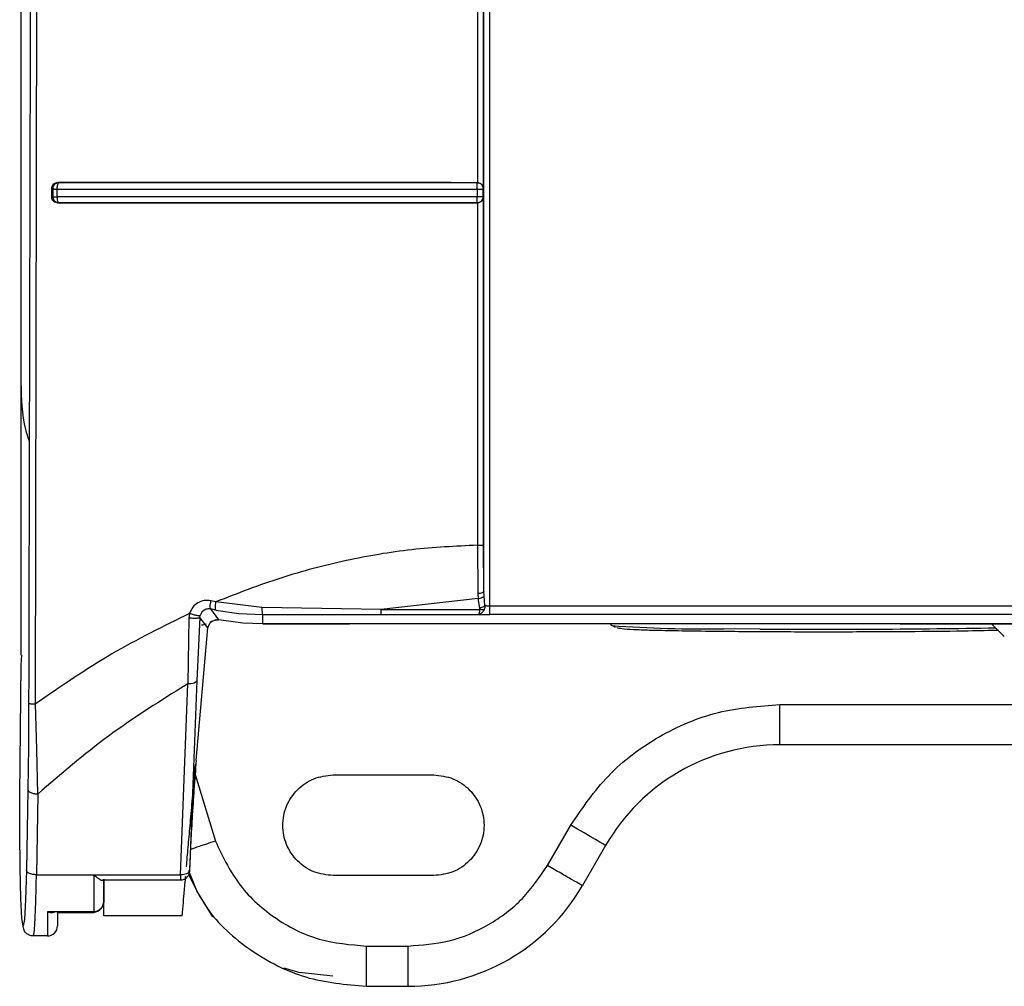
# Model space of a CAD drawing. Header units: inches. Extents: x 170 to 312, y 215 to 248.
# Tile 825 of 987: x 299.6281 to 299.6923, y 222.214 to 222.277. Entities that reach past the tile are written whole.
import ezdxf

# ---------------------------------------------------------------- set-up
doc = ezdxf.new("R2010")
doc.units = ezdxf.units.IN
doc.header["$LTSCALE"] = 0.25
doc.header["$MEASUREMENT"] = 0
doc.layers.add('MOTOR LH', color=7, linetype='Continuous')

msp = doc.modelspace()

# ---------------------------------------------------------------- linework, layer by layer
at = {"layer": 'MOTOR LH'}
for p, q in [((299.6281932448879, 222.2533859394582), (299.6281932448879, 222.6812074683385)), ((299.6281971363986, 222.2356038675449), (299.6281970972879, 222.4723084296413)), ((299.6583499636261, 222.266030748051), (299.6583501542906, 222.3056426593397)), ((299.6291193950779, 222.2324238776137), (299.6292560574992, 222.2943961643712)), ((299.65795296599, 222.2941381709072), (299.6579475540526, 222.266414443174)), ((299.630166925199, 222.2660265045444), (299.6301669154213, 222.2654884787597)), ((299.630166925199, 222.2660265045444), (299.6302550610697, 222.2660088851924)), ((299.6302550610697, 222.2660088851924), (299.6302550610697, 222.265504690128)), ((299.6305224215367, 222.2659909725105), (299.630522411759, 222.2654844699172)), ((299.6305919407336, 222.2663709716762), (299.6305535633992, 222.2662787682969)), ((299.6305883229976, 222.2664169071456), (299.6306389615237, 222.266407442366)), ((299.6306146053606, 222.2663968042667), (299.6305919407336, 222.2663709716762)), ((299.6306389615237, 222.2664074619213), (299.6306146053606, 222.2663968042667)), ((299.6579289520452, 222.2659879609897), (299.6579300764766, 222.2661411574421)), ((299.6579289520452, 222.2659879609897), (299.6579289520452, 222.2654818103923)), ((299.6579300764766, 222.2661411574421), (299.6579308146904, 222.2662737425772)), ((299.6579308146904, 222.2662737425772), (299.6579319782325, 222.2663661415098)), ((299.6579325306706, 222.266405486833), (299.6579475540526, 222.2664145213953)), ((299.6583270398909, 222.2660132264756), (299.6583499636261, 222.266030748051)), ((299.6583270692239, 222.265503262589), (299.6583270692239, 222.2660132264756)), ((299.6301669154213, 222.2654884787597), (299.6302550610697, 222.265504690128)), ((299.6582928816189, 222.265496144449), (299.6582044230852, 222.2654884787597)), ((299.6583270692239, 222.265503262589), (299.6582928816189, 222.265496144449)), ((299.6583499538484, 222.2654863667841), (299.6583270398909, 222.265503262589)), ((299.6583498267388, 222.2428013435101), (299.6583499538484, 222.2654863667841)), ((299.630579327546, 222.265104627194), (299.6306383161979, 222.265115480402)), ((299.6579334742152, 222.2651125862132), (299.657948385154, 222.2651022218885)), ((299.657948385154, 222.2651022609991), (299.6579527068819, 222.2427753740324)), ((299.6579527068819, 222.2427753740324), (299.6579751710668, 222.2396208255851)), ((299.6583690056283, 222.2397813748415), (299.6583498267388, 222.2428013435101)), ((299.6579751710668, 222.2396208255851), (299.6579899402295, 222.2392987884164)), ((299.6583761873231, 222.2394693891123), (299.6583690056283, 222.2397813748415)), ((299.6408938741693, 222.2390860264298), (299.6405673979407, 222.2391546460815)), ((299.6438822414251, 222.2387159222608), (299.6408938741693, 222.2390860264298)), ((299.6579899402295, 222.2392987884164), (299.6516714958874, 222.2385893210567)), ((299.6580965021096, 222.2386738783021), (299.6579899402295, 222.2392987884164)), ((299.6584294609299, 222.2388351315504), (299.6583761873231, 222.2394693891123)), ((299.6391758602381, 222.2383328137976), (299.6391340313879, 222.2380409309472)), ((299.6399722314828, 222.2383995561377), (299.6398720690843, 222.238199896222)), ((299.6401332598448, 222.2385463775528), (299.6399722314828, 222.2383995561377)), ((299.6408898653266, 222.2385482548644), (299.6405522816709, 222.2386197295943)), ((299.6410885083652, 222.2379010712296), (299.6405522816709, 222.2386197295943)), ((299.6408898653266, 222.2385482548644), (299.6423786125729, 222.238325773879)), ((299.6423786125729, 222.238325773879), (299.6439465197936, 222.2382506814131)), ((299.6516714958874, 222.2385893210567), (299.6438822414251, 222.2387159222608)), ((299.6439451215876, 222.2376398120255), (299.6439465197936, 222.2382506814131)), ((299.6439465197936, 222.2382506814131), (299.647801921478, 222.2382605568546)), ((299.647801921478, 222.2382605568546), (299.6516701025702, 222.2382629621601)), ((299.6516701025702, 222.2382629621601), (299.6580130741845, 222.2382629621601)), ((299.6516714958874, 222.2385893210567), (299.6580980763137, 222.238589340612)), ((299.8023590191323, 222.2382509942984), (299.6587623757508, 222.2382509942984)), ((299.8023590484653, 222.2388000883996), (299.6587624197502, 222.2388000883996)), ((299.6391340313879, 222.2380409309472), (299.6390624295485, 222.2337282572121)), ((299.6398432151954, 222.238061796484), (299.6396516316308, 222.2339585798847)), ((299.6403622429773, 222.2373921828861), (299.6398432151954, 222.238061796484)), ((299.6398488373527, 222.2380614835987), (299.6398720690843, 222.238199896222)), ((299.6403570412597, 222.2373924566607), (299.6405019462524, 222.237702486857)), ((299.6409155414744, 222.2379069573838), (299.640498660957, 222.2377551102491)), ((299.6409155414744, 222.2379069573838), (299.6410884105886, 222.2379005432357)), ((299.6426351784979, 222.2376943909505), (299.6410885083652, 222.2379010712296)), ((299.6439451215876, 222.2376398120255), (299.6426351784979, 222.2376943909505)), ((299.6495928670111, 222.2376379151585), (299.6439412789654, 222.2376379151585)), ((299.8171734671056, 222.2376398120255), (299.6439451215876, 222.2376398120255)), ((299.6495928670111, 222.2376398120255), (299.6495928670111, 222.2376379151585)), ((299.6667167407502, 222.2375384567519), (299.6666155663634, 222.2376398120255)), ((299.6855160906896, 222.2376398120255), (299.6855337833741, 222.2376379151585)), ((299.6855337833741, 222.2376379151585), (299.6855337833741, 222.2376398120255)), ((299.7755771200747, 222.2376379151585), (299.6855337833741, 222.2376379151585)), ((299.6923080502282, 222.2368341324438), (299.6915040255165, 222.2376379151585)), ((299.6396068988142, 222.2287476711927), (299.6403622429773, 222.2373921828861)), ((299.6669495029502, 222.2374082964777), (299.6667167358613, 222.2375384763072)), ((299.6281970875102, 222.234989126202), (299.6282226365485, 222.2356027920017)), ((299.628102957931, 222.2264990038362), (299.6281970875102, 222.234989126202)), ((299.6385696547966, 222.2212901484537), (299.6390624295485, 222.2337282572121)), ((299.6390624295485, 222.2337282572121), (299.6385957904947, 222.2334565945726)), ((299.6396516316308, 222.2339585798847), (299.6391588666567, 222.2215203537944)), ((299.6286756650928, 222.2324683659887), (299.6286575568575, 222.2296297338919)), ((299.6292020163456, 222.2294511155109), (299.6291194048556, 222.2324238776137)), ((299.6776705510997, 222.2323885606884), (299.783440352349, 222.2323885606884)), ((299.6286575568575, 222.2296297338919), (299.6286193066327, 222.226846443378)), ((299.6292751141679, 222.2265533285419), (299.6292020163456, 222.2294511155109)), ((299.783440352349, 222.2297639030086), (299.6776705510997, 222.2297639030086)), ((299.6395344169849, 222.2278198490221), (299.6408581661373, 222.2234871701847)), ((299.648534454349, 222.2277953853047), (299.6550961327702, 222.2277953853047)), ((299.6286193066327, 222.226846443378), (299.6285274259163, 222.2215832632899)), ((299.6280927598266, 222.2240813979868), (299.628102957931, 222.2264990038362)), ((299.6292751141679, 222.2265533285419), (299.6291832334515, 222.2212901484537)), ((299.6281141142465, 222.2217234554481), (299.6280927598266, 222.2240813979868)), ((299.6625169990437, 222.2218898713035), (299.6640323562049, 222.2245145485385)), ((299.6663053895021, 222.223202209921), (299.664790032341, 222.2205775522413)), ((299.6281640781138, 222.2197501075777), (299.6281141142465, 222.2217234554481)), ((299.6285274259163, 222.2215832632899), (299.6284758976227, 222.2196446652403)), ((299.6291832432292, 222.2212901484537), (299.6385696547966, 222.2212901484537)), ((299.6385813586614, 222.2209270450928), (299.633496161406, 222.2209270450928)), ((299.6335783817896, 222.2210115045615), (299.6335782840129, 222.2195756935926)), ((299.6550961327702, 222.2212337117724), (299.648534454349, 222.2212337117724)), ((299.6335782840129, 222.2195756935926), (299.6335782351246, 222.2202376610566)), ((299.6282357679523, 222.2184331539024), (299.6281640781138, 222.2197501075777)), ((299.6284758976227, 222.2196446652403), (299.6284031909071, 222.218376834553)), ((299.6335656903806, 222.2194409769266), (299.6335211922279, 222.219295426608)), ((299.6283192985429, 222.2179533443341), (299.6282357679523, 222.2184331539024)), ((299.6284031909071, 222.218376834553), (299.6283192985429, 222.2179533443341)), ((299.6329221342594, 222.218869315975), (299.6299037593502, 222.218869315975)), ((299.6299037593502, 222.218869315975), (299.6301679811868, 222.218812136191)), ((299.6329258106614, 222.218812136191), (299.6305443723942, 222.218812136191)), ((299.630559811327, 222.218812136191), (299.6305597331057, 222.2182948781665)), ((299.6386919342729, 222.2186090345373), (299.63357218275, 222.2186090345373)), ((299.6305595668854, 222.2180089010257), (299.6305595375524, 222.2179651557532)), ((299.6299033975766, 222.2172966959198), (299.6289777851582, 222.2172966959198)), ((299.6507011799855, 222.2166405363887), (299.6534248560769, 222.2166405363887)), ((299.6507011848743, 222.2140158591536), (299.6507011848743, 222.2166405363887)), ((299.6507011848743, 222.2140158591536), (299.6534248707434, 222.2140158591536))]:
    msp.add_line(p, q, dxfattribs=at)
at = {"layer": 'MOTOR LH', "flags": 128}
for points in [[(299.6763808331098, 222.2373107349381), (299.6763552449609, 222.2373108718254), (299.673988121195, 222.2373287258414)], [(299.6663053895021, 222.223202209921), (299.6662617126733, 222.2232274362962), (299.6661323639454, 222.2233021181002), (299.6659223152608, 222.2234233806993), (299.665639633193, 222.2235865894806), (299.6652951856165, 222.2237854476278), (299.6649022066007, 222.2240123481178), (299.6644758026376, 222.2242585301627), (299.6640323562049, 222.2245145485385)], [(299.6406903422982, 222.2185454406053), (299.6396484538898, 222.2202440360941), (299.6391301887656, 222.2215519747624)], [(299.6299037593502, 222.218869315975), (299.6299037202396, 222.2185112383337), (299.6299036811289, 222.2181956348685), (299.6299036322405, 222.2179247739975), (299.6299035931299, 222.2177005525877), (299.6299035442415, 222.2175245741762), (299.6299034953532, 222.2173980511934), (299.6299034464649, 222.217321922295), (299.6299033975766, 222.2172966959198)], [(299.6485162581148, 222.21467203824), (299.6463260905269, 222.2149188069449), (299.6453262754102, 222.215203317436)]]:
    msp.add_lwpolyline(points, dxfattribs=at)
at = {"layer": 'MOTOR LH'}
for centre, radius, start, end in [((299.6727335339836, 222.3199865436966), 0.08266733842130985, 265.8261393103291, 270.8695733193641), ((299.6806833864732, 222.8632809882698), 0.6259850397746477, 269.6061885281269, 271.0128102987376), ((299.677670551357, 222.2166405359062), 0.01312335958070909, 90, 149.9999999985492), ((299.6534248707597, 222.2271392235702), 0.01312335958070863, 270.0000000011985, 330.0000000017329), ((299.629903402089, 222.217952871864), 0.0006561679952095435, 269.9821670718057, 0.01358416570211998)]:
    msp.add_arc(centre, radius, start, end, dxfattribs=at)
for points, knots in [([(299.6289715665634, 222.4726828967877), (299.6289690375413, 222.4526430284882), (299.6289639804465, 222.41257081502), (299.6289066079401, 222.3524872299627), (299.6288160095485, 222.2924397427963), (299.6287224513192, 222.2524608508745), (299.6286756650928, 222.2324683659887)], [0, 0, 0, 0, 0.2500558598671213, 0.5000178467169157, 0.7499709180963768, 1, 1, 1, 1]), ([(299.6583690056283, 222.2397813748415), (299.6583691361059, 222.2656684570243), (299.6583693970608, 222.3174426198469), (299.6583696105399, 222.3952217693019), (299.658369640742, 222.4470957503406), (299.658369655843, 222.4730327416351)], [0, 0, 0, 0, 0.3333333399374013, 0.6666666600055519, 1, 1, 1, 1]), ([(299.6587624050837, 222.2388000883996), (299.6587625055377, 222.2583036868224), (299.6587627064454, 222.2973108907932), (299.658762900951, 222.3558950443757), (299.6587630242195, 222.4145096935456), (299.6587630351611, 222.4535981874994), (299.658763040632, 222.4731424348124)], [0, 0, 0, 0, 0.2499999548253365, 0.5000000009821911, 0.7499999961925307, 1, 1, 1, 1]), ([(299.6305883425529, 222.2664169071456), (299.6305318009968, 222.2664114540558), (299.6304197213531, 222.2664006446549), (299.6302824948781, 222.2663052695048), (299.6302034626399, 222.2661981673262), (299.6301717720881, 222.2661015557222), (299.6301685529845, 222.2660517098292), (299.630166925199, 222.2660265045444)], [0, 0, 0, 0, 0.2697468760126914, 0.5347064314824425, 0.7716357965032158, 0.8845243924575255, 1, 1, 1, 1]), ([(299.6306389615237, 222.2664074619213), (299.6306073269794, 222.2664046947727), (299.630548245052, 222.2663995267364), (299.6304530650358, 222.2663613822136), (299.6303738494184, 222.2663026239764), (299.6303149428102, 222.2662267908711), (299.6302673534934, 222.2661346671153), (299.6302599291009, 222.266058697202), (299.6302550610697, 222.2660088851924)], [0, 0, 0, 0, 0.1561761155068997, 0.2916806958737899, 0.4999550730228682, 0.6324998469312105, 0.7590372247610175, 1, 1, 1, 1]), ([(299.6302550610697, 222.2660088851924), (299.6302630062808, 222.2660077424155), (299.6302803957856, 222.2660052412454), (299.6303406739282, 222.2659983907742), (299.6304234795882, 222.2659944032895), (299.6304898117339, 222.2659921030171), (299.630522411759, 222.2659909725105)], [0, 0, 0, 0, 0.2278108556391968, 0.4986045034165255, 0.7535809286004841, 1, 1, 1, 1]), ([(299.6305535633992, 222.2662787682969), (299.6305439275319, 222.2662359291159), (299.6305246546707, 222.2661502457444), (299.6305231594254, 222.2660440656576), (299.630522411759, 222.2659909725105)], [0, 0, 0, 0, 0.4999707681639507, 1, 1, 1, 1]), ([(299.6305224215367, 222.2659909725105), (299.6335140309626, 222.2659903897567), (299.6394811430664, 222.2659892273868), (299.6486791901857, 222.2659882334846), (299.6548512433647, 222.265988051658), (299.6579289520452, 222.2659879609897)], [0, 0, 0, 0, 0.3351335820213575, 0.6684628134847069, 1, 1, 1, 1]), ([(299.6579475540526, 222.2664145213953), (299.6548580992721, 222.2664147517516), (299.6486773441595, 222.2664152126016), (299.6394953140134, 222.2664149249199), (299.6335562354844, 222.266416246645), (299.6305883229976, 222.2664169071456)], [0, 0, 0, 0, 0.3333223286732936, 0.6668437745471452, 0.9999999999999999, 0.9999999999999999, 0.9999999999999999, 0.9999999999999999]), ([(299.6579325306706, 222.266405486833), (299.654853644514, 222.2664057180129), (299.6486879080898, 222.2664061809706), (299.639528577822, 222.2664057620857), (299.6335997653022, 222.2664068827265), (299.6306389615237, 222.266407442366)], [0, 0, 0, 0, 0.3330292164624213, 0.6669198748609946, 0.9999999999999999, 0.9999999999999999, 0.9999999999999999, 0.9999999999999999]), ([(299.6579289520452, 222.2659879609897), (299.6579601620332, 222.2659879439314), (299.6580154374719, 222.2659879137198), (299.658112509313, 222.2659901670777), (299.6581680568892, 222.2659928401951), (299.6582044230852, 222.2659945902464)], [0, 0, 0, 0, 0.3093117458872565, 0.5478163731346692, 1, 1, 1, 1]), ([(299.6579319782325, 222.2663661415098), (299.657932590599, 222.2663791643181), (299.6579335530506, 222.2663996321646), (299.6579328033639, 222.266403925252), (299.6579325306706, 222.266405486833)], [0, 0, 0, 0, 0.636256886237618, 1, 1, 1, 1]), ([(299.6582132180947, 222.2662886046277), (299.658177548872, 222.2663179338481), (299.658120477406, 222.2663648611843), (299.6580208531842, 222.2663993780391), (299.6579629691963, 222.2664033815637), (299.6579325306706, 222.266405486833)], [0, 0, 0, 0, 0.441408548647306, 0.7062624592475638, 1, 1, 1, 1]), ([(299.6579475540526, 222.2664144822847), (299.6579782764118, 222.2664119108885), (299.6580412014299, 222.2664066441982), (299.6581299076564, 222.2663722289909), (299.6582122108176, 222.2663206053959), (299.6582516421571, 222.2662739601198), (299.6582727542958, 222.2662489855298)], [0, 0, 0, 0, 0.2173987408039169, 0.4452724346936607, 0.7029904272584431, 0.9999999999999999, 0.9999999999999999, 0.9999999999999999, 0.9999999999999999]), ([(299.6582044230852, 222.2659945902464), (299.6582382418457, 222.2659973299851), (299.6583058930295, 222.2660028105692), (299.6583200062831, 222.2660097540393), (299.6583270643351, 222.2660132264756)], [0, 0, 0, 0, 0.4998990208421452, 1, 1, 1, 1]), ([(299.6583270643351, 222.2660132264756), (299.6583256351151, 222.2660388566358), (299.658323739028, 222.2660728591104), (299.6583146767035, 222.2661100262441), (299.6583077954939, 222.2661343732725), (299.6583000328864, 222.266155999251), (299.6582882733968, 222.266182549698), (299.6582651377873, 222.2662280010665), (299.6582357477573, 222.2662623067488), (299.6582132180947, 222.2662886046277)], [0, 0, 0, 0, 0.2514056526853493, 0.3335294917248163, 0.3759674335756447, 0.5001144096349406, 0.5587868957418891, 0.6617770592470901, 0.9999999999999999, 0.9999999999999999, 0.9999999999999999, 0.9999999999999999]), ([(299.6582727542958, 222.2662489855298), (299.6582956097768, 222.2662109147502), (299.6583307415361, 222.2661523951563), (299.6583469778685, 222.266076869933), (299.6583491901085, 222.2660426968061), (299.6583499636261, 222.266030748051)], [0, 0, 0, 0, 0.5476727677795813, 0.8418421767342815, 1, 1, 1, 1]), ([(299.6301669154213, 222.2654884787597), (299.6301685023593, 222.2654635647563), (299.6301716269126, 222.2654145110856), (299.6302025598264, 222.2653191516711), (299.6302798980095, 222.2652132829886), (299.6304154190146, 222.2651199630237), (299.6305240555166, 222.2651097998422), (299.6305793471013, 222.265104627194)], [0, 0, 0, 0, 0.117428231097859, 0.2312067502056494, 0.4675839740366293, 0.7290217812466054, 1, 1, 1, 1]), ([(299.6302550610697, 222.265504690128), (299.6302640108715, 222.2655027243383), (299.6302819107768, 222.2654987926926), (299.6303429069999, 222.2654930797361), (299.6304231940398, 222.2654880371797), (299.6304893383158, 222.2654856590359), (299.630522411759, 222.2654844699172)], [0, 0, 0, 0, 0.2499832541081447, 0.4999749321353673, 0.7499775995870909, 1, 1, 1, 1]), ([(299.6302550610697, 222.265504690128), (299.6302580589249, 222.2654710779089), (299.6302635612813, 222.2654093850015), (299.6303020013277, 222.2653147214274), (299.6303713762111, 222.2652189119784), (299.6304890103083, 222.2651351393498), (299.6305885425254, 222.2651220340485), (299.6306383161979, 222.265115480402)], [0, 0, 0, 0, 0.1665273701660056, 0.3056494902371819, 0.500806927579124, 0.7503655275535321, 0.9999999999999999, 0.9999999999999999, 0.9999999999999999, 0.9999999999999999]), ([(299.6579289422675, 222.2654818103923), (299.654862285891, 222.2654818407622), (299.648701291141, 222.2654819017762), (299.639502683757, 222.2654823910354), (299.6335247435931, 222.2654837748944), (299.630522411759, 222.2654844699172)], [0, 0, 0, 0, 0.3303474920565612, 0.663676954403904, 1, 1, 1, 1]), ([(299.630522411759, 222.2654844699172), (299.6305248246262, 222.2654361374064), (299.630529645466, 222.2653395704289), (299.6305488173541, 222.2652648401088), (299.6305583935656, 222.2652275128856)], [0, 0, 0, 0, 0.50050764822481, 1, 1, 1, 1]), ([(299.6305583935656, 222.2652275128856), (299.6305701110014, 222.2651966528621), (299.6305935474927, 222.2651349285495), (299.6306233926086, 222.2651219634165), (299.6306383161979, 222.265115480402)], [0, 0, 0, 0, 0.4999654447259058, 1, 1, 1, 1]), ([(299.6579309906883, 222.2652237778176), (299.6579301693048, 222.2652528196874), (299.657928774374, 222.2653021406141), (299.6579286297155, 222.2653922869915), (299.6579288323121, 222.2654503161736), (299.6579289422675, 222.2654818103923)], [0, 0, 0, 0, 0.3957194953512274, 0.6720384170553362, 1, 1, 1, 1]), ([(299.6582044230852, 222.2654884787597), (299.6581680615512, 222.2654868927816), (299.6581106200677, 222.2654843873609), (299.6580130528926, 222.2654822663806), (299.657957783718, 222.2654819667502), (299.6579289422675, 222.2654818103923)], [0, 0, 0, 0, 0.451995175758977, 0.7140313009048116, 1, 1, 1, 1]), ([(299.6579334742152, 222.2651125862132), (299.6579330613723, 222.2651190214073), (299.6579322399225, 222.2651318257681), (299.6579314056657, 222.2651932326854), (299.6579309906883, 222.2652237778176)], [0, 0, 0, 0, 0.502578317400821, 1, 1, 1, 1]), ([(299.6579334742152, 222.2651125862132), (299.6579594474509, 222.2651139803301), (299.6579937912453, 222.265115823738), (299.6580315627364, 222.2651249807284), (299.6580564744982, 222.26513203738), (299.658081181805, 222.2651409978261), (299.6581142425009, 222.265156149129), (299.6581592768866, 222.2651817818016), (299.6582267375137, 222.2652364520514), (299.6582844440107, 222.2653185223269), (299.6583202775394, 222.265414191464), (299.6583247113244, 222.2654723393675), (299.6583270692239, 222.265503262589)], [0, 0, 0, 0, 0.1266058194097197, 0.1674078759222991, 0.1899453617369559, 0.2531497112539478, 0.2955307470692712, 0.3676544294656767, 0.5057749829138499, 0.7163826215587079, 0.8491714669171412, 0.9999999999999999, 0.9999999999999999, 0.9999999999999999, 0.9999999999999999]), ([(299.6582698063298, 222.2652632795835), (299.6582490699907, 222.2652392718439), (299.6582105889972, 222.2651947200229), (299.6581305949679, 222.2651444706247), (299.6580431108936, 222.2651100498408), (299.6579794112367, 222.2651047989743), (299.657948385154, 222.2651022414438)], [0, 0, 0, 0, 0.2861358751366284, 0.5309901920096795, 0.7715601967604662, 1, 1, 1, 1]), ([(299.6583499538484, 222.2654863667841), (299.6583448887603, 222.2654462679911), (299.6583373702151, 222.2653867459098), (299.6583044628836, 222.2653140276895), (299.6582812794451, 222.2652800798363), (299.6582698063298, 222.2652632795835)], [0, 0, 0, 0, 0.5104749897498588, 0.7577418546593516, 1, 1, 1, 1]), ([(299.630579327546, 222.265104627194), (299.6335483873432, 222.2651043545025), (299.6394905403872, 222.2651038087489), (299.6486759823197, 222.2651019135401), (299.6548588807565, 222.2651021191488), (299.657948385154, 222.2651022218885)], [0, 0, 0, 0, 0.3331714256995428, 0.6667954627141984, 1, 1, 1, 1]), ([(299.6306383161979, 222.265115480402), (299.6335987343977, 222.2651151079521), (299.6395274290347, 222.2651143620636), (299.6486873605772, 222.265112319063), (299.6548539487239, 222.2651124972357), (299.6579334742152, 222.2651125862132)], [0, 0, 0, 0, 0.3330157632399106, 0.6669154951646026, 1, 1, 1, 1]), ([(299.6287133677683, 222.2495965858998), (299.6286361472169, 222.2498347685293), (299.6282409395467, 222.2510537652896), (299.6282145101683, 222.2523461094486), (299.6281932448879, 222.2533859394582)], [0, 0, 0, 0, 0.1953923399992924, 1, 1, 1, 1]), ([(299.6579527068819, 222.2427753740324), (299.6565205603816, 222.2427070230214), (299.6536375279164, 222.2425694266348), (299.6493416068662, 222.2418202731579), (299.6450516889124, 222.2407029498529), (299.6422937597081, 222.2396304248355), (299.6408938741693, 222.2390860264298)], [0, 0, 0, 0, 0.2429066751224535, 0.4889917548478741, 0.7406195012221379, 1, 1, 1, 1]), ([(299.6579527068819, 222.2427753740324), (299.6580034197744, 222.2427757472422), (299.6581048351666, 222.2427764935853), (299.6582347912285, 222.2427823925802), (299.6583267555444, 222.2427910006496), (299.6583421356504, 222.2427979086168), (299.6583498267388, 222.2428013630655)], [0, 0, 0, 0, 0.2500276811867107, 0.5000041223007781, 0.749968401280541, 1, 1, 1, 1]), ([(299.6583690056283, 222.2397813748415), (299.6583614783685, 222.2397606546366), (299.6583464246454, 222.2397192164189), (299.6582554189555, 222.2396665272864), (299.6581265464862, 222.2396295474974), (299.6580256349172, 222.239623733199), (299.6579751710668, 222.2396208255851)], [0, 0, 0, 0, 0.2499930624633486, 0.4999596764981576, 0.7499398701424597, 1, 1, 1, 1]), ([(299.6405673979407, 222.2391546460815), (299.6404192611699, 222.239170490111), (299.640123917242, 222.2392020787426), (299.6397026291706, 222.2390415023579), (299.6393542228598, 222.2387502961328), (299.6392355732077, 222.2384725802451), (299.6391758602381, 222.2383328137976)], [0, 0, 0, 0, 0.2497098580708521, 0.4978526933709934, 0.7472836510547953, 1, 1, 1, 1]), ([(299.6405522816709, 222.2386197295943), (299.6405421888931, 222.2386321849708), (299.6405220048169, 222.2386570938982), (299.64051646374, 222.2387802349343), (299.6405302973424, 222.2389511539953), (299.6405550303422, 222.2390868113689), (299.6405673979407, 222.2391546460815)], [0, 0, 0, 0, 0.2500196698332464, 0.5000026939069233, 0.7499791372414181, 1, 1, 1, 1]), ([(299.6408898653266, 222.2385482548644), (299.6408795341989, 222.2385605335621), (299.6408588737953, 222.2385850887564), (299.6408508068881, 222.2387087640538), (299.6408610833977, 222.2388808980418), (299.6408829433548, 222.2390176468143), (299.6408938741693, 222.2390860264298)], [0, 0, 0, 0, 0.2500264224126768, 0.5000080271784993, 0.7499848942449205, 1, 1, 1, 1]), ([(299.6579899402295, 222.2392987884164), (299.6580354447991, 222.2393039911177), (299.6581264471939, 222.2393143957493), (299.6582461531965, 222.2393545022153), (299.658337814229, 222.239407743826), (299.6583633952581, 222.239448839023), (299.6583761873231, 222.2394693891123)], [0, 0, 0, 0, 0.2500176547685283, 0.4999982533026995, 0.7499688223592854, 1, 1, 1, 1]), ([(299.6391758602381, 222.2383328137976), (299.6374599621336, 222.2374853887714), (299.6339340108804, 222.2357440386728), (299.6307525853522, 222.2335501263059), (299.6291193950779, 222.2324238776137)], [0, 0, 0, 0, 0.4866482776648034, 1, 1, 1, 1]), ([(299.6391758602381, 222.2383328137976), (299.6392157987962, 222.2383202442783), (299.6392957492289, 222.2382950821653), (299.6394173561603, 222.2382614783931), (299.6395333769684, 222.2382326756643), (299.6396391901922, 222.2382102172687), (299.6397288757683, 222.2381955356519), (299.6397987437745, 222.2381890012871), (299.6398487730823, 222.2381899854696), (299.6398606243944, 222.238197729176), (299.6398665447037, 222.2382015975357)], [0, 0, 0, 0, 0.1249087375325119, 0.2500467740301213, 0.3751831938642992, 0.4999985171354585, 0.6248098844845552, 0.7499467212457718, 0.8750861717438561, 1, 1, 1, 1]), ([(299.6405526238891, 222.2386212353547), (299.6404893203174, 222.2386283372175), (299.6403413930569, 222.2386449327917), (299.6402089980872, 222.2385822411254), (299.6401332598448, 222.2385463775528)], [0, 0, 0, 0, 0.4279371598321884, 1, 1, 1, 1]), ([(299.6438822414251, 222.2387159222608), (299.6438847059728, 222.2386534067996), (299.6438896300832, 222.2385285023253), (299.6439052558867, 222.2383817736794), (299.6439245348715, 222.2382758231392), (299.6439391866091, 222.2382590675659), (299.6439465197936, 222.2382506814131)], [0, 0, 0, 0, 0.250252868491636, 0.4999995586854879, 0.7497501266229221, 1, 1, 1, 1]), ([(299.6516701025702, 222.2382629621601), (299.6516702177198, 222.2382688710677), (299.6516704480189, 222.2382806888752), (299.6516708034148, 222.2383510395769), (299.651671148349, 222.2384529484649), (299.6516713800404, 222.2385438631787), (299.6516714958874, 222.2385893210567)], [0, 0, 0, 0, 0.2500010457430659, 0.5000017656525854, 0.7499980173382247, 0.9999999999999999, 0.9999999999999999, 0.9999999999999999, 0.9999999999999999]), ([(299.6580980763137, 222.238589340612), (299.6580938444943, 222.2385515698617), (299.6580847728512, 222.2384706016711), (299.6580656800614, 222.2383685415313), (299.658041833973, 222.2382854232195), (299.6580229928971, 222.2382707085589), (299.6580130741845, 222.2382629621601)], [0, 0, 0, 0, 0.2056622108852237, 0.4408728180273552, 0.7056525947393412, 1, 1, 1, 1]), ([(299.6583820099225, 222.2385842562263), (299.6583602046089, 222.2385388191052), (299.6583166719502, 222.2384481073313), (299.6582234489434, 222.2383483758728), (299.6581197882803, 222.2382789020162), (299.6580486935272, 222.2382682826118), (299.6580130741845, 222.2382629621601)], [0, 0, 0, 0, 0.2503038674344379, 0.4997127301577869, 0.7493499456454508, 1, 1, 1, 1]), ([(299.6580130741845, 222.2382629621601), (299.6580631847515, 222.2382611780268), (299.6581626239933, 222.2382576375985), (299.6583475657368, 222.2382539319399), (299.6585492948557, 222.23825144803), (299.6586908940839, 222.2382511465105), (299.6587623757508, 222.2382509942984)], [0, 0, 0, 0, 0.2529856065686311, 0.5020237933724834, 0.7486132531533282, 1, 1, 1, 1]), ([(299.6584294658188, 222.2388351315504), (299.6584105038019, 222.2388182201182), (299.6583725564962, 222.2387843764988), (299.6582904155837, 222.2387388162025), (299.6581973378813, 222.2386994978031), (299.6581300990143, 222.2386824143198), (299.6580965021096, 222.2386738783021)], [0, 0, 0, 0, 0.2498440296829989, 0.4999946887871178, 0.7501648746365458, 0.9999999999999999, 0.9999999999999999, 0.9999999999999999, 0.9999999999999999]), ([(299.6580980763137, 222.238589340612), (299.6581006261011, 222.2386028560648), (299.6581059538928, 222.2386310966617), (299.6580997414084, 222.2386592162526), (299.6580965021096, 222.2386738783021)], [0, 0, 0, 0, 0.4785824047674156, 1, 1, 1, 1]), ([(299.6583820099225, 222.2385842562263), (299.6583629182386, 222.2385799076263), (299.6583247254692, 222.2385712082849), (299.6582542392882, 222.2385689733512), (299.6581780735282, 222.238573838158), (299.6581247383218, 222.2385841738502), (299.6580980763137, 222.238589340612)], [0, 0, 0, 0, 0.249938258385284, 0.4999995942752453, 0.7500522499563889, 1, 1, 1, 1]), ([(299.6584294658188, 222.2388351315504), (299.6584276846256, 222.2387922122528), (299.6584240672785, 222.2387050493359), (299.6583961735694, 222.2386249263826), (299.6583820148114, 222.2385842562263)], [0, 0, 0, 0, 0.4924031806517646, 1, 1, 1, 1]), ([(299.6587624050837, 222.2388000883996), (299.6587291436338, 222.2388005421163), (299.6586625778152, 222.2388014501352), (299.6585700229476, 222.2388089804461), (299.6584879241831, 222.2388199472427), (299.6584489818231, 222.2388300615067), (299.6584294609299, 222.2388351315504)], [0, 0, 0, 0, 0.2488856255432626, 0.4980923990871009, 0.7484054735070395, 1, 1, 1, 1]), ([(299.6587623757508, 222.2382509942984), (299.6587623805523, 222.2382611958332), (299.6587623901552, 222.2382815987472), (299.6587624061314, 222.23840770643), (299.6587624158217, 222.2385854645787), (299.6587624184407, 222.2387285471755), (299.6587624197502, 222.2388000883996)], [0, 0, 0, 0, 0.2500031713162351, 0.5000025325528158, 0.7500015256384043, 1, 1, 1, 1]), ([(299.6391340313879, 222.2380409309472), (299.6391762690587, 222.2380380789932), (299.6392608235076, 222.2380323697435), (299.6393886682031, 222.2380275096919), (299.6395099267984, 222.2380255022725), (299.6396195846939, 222.2380267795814), (299.6397113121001, 222.2380314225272), (299.6397812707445, 222.2380390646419), (299.6398296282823, 222.2380491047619), (299.6398386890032, 222.2380575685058), (299.6398432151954, 222.238061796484)], [0, 0, 0, 0, 0.1249099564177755, 0.2500538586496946, 0.3751964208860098, 0.5000000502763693, 0.6248061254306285, 0.749950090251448, 0.8750900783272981, 1, 1, 1, 1]), ([(299.6402441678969, 222.2376336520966), (299.640237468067, 222.2376303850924), (299.6401488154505, 222.2375871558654), (299.6400492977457, 222.2375754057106), (299.6399573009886, 222.2375645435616)], [0, 0, 0, 0, 0.07557396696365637, 0.9999999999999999, 0.9999999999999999, 0.9999999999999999, 0.9999999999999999]), ([(299.6405019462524, 222.237702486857), (299.6405578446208, 222.237754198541), (299.6406356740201, 222.2378261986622), (299.6407960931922, 222.2378884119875), (299.6408778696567, 222.2379008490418), (299.6409155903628, 222.2379065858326)], [0, 0, 0, 0, 0.5786171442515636, 0.8056303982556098, 1, 1, 1, 1]), ([(299.6686171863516, 222.2372471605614), (299.6684439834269, 222.237252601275), (299.6679223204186, 222.2372689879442), (299.6674240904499, 222.2372983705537), (299.6671440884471, 222.23736474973), (299.6670361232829, 222.2373903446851)], [0, 0, 0, 0, 0.2339485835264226, 0.7046204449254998, 1, 1, 1, 1]), ([(299.6742111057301, 222.2371432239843), (299.6734568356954, 222.2371513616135), (299.6719482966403, 222.2371676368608), (299.6701338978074, 222.2372016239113), (299.6690062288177, 222.2372279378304), (299.668649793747, 222.237243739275), (299.6686171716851, 222.2372451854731)], [0, 0, 0, 0, 0.322503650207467, 0.6450068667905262, 0.9675099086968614, 1, 1, 1, 1]), ([(299.6824151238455, 222.2371162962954), (299.6810555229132, 222.2371150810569), (299.6782017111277, 222.2371125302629), (299.6755824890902, 222.2371326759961), (299.6742111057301, 222.2371432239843)], [0, 0, 0, 0, 0.4764157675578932, 1, 1, 1, 1]), ([(299.6919194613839, 222.2372225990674), (299.6913097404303, 222.2372072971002), (299.6898924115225, 222.2371717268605), (299.6865538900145, 222.2371327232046), (299.6837947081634, 222.2371217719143), (299.6824151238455, 222.2371162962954)], [0, 0, 0, 0, 0.2740406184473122, 0.6370220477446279, 1, 1, 1, 1]), ([(299.6396516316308, 222.2339585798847), (299.6396391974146, 222.2339258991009), (299.6396143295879, 222.2338605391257), (299.6394765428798, 222.2337831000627), (299.6392860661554, 222.2337322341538), (299.6391369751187, 222.23372958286), (299.6390624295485, 222.2337282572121)], [0, 0, 0, 0, 0.2500055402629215, 0.4999988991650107, 0.7499992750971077, 1, 1, 1, 1]), ([(299.6385957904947, 222.2334565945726), (299.6369955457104, 222.2324477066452), (299.6336890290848, 222.2303630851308), (299.630777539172, 222.2278501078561), (299.6292751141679, 222.2265533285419)], [0, 0, 0, 0, 0.4839669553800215, 1, 1, 1, 1]), ([(299.6286756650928, 222.2324683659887), (299.6286836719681, 222.2324635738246), (299.6286996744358, 222.2324539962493), (299.6287986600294, 222.2324410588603), (299.6289373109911, 222.2324301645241), (299.629058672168, 222.2324259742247), (299.6291193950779, 222.2324238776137)], [0, 0, 0, 0, 0.2501775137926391, 0.5000024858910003, 0.7498268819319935, 1, 1, 1, 1]), ([(299.6640323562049, 222.2245145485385), (299.6647949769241, 222.2256343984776), (299.6663471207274, 222.2279136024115), (299.6697142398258, 222.230421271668), (299.6735695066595, 222.2320834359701), (299.6763194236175, 222.2322880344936), (299.6776705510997, 222.2323885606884)], [0, 0, 0, 0, 0.2456670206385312, 0.5000002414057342, 0.754333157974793, 1, 1, 1, 1]), ([(299.6776705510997, 222.2297639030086), (299.6776705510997, 222.2298033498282), (299.6776705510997, 222.2298822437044), (299.6776705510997, 222.2304892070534), (299.6776705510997, 222.2313567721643), (299.6776705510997, 222.2320446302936), (299.6776705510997, 222.2323885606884)], [0, 0, 0, 0, 0.2499994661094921, 0.5000004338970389, 0.7499992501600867, 1, 1, 1, 1]), ([(299.6396068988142, 222.2287476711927), (299.6395569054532, 222.2281364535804), (299.6394635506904, 222.226995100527), (299.6393366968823, 222.225019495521), (299.6392353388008, 222.2231909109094), (299.639189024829, 222.222109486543), (299.6391663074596, 222.2215790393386)], [0, 0, 0, 0, 0.2916430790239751, 0.5445977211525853, 0.7766215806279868, 1, 1, 1, 1]), ([(299.6389706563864, 222.2217948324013), (299.6389799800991, 222.2219014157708), (299.6390230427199, 222.2223936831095), (299.6391145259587, 222.2234392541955), (299.6392438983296, 222.2249180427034), (299.6394031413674, 222.2267381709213), (299.6394988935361, 222.227832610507), (299.639554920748, 222.2284729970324)], [0, 0, 0, 0, 0.0524737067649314, 0.2423557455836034, 0.4433904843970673, 0.6743125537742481, 1, 1, 1, 1]), ([(299.648534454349, 222.2212337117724), (299.6481050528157, 222.2212830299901), (299.6472462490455, 222.2213816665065), (299.6461541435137, 222.2221403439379), (299.6454244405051, 222.2232248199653), (299.6451682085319, 222.2245145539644), (299.6454244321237, 222.2258042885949), (299.6461541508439, 222.2268887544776), (299.6472462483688, 222.227647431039), (299.6481050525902, 222.2277460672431), (299.648534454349, 222.2277953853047)], [0, 0, 0, 0, 0.1249998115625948, 0.2499998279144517, 0.375001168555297, 0.4999998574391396, 0.6250004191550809, 0.7500001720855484, 0.8750001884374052, 1, 1, 1, 1]), ([(299.6550961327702, 222.2277953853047), (299.6555255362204, 222.2277460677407), (299.6563843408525, 222.2276474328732), (299.6574764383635, 222.2268887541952), (299.6582061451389, 222.2258042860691), (299.6584623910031, 222.2245145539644), (299.6582061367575, 222.2232248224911), (299.6574764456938, 222.2221403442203), (299.6563843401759, 222.2213816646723), (299.6555255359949, 222.2212830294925), (299.6550961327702, 222.2212337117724)], [0, 0, 0, 0, 0.1250002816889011, 0.2499999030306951, 0.3749993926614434, 0.5000001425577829, 0.6249990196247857, 0.7500000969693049, 0.8749997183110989, 1, 1, 1, 1]), ([(299.6286193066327, 222.226846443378), (299.628631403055, 222.2268087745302), (299.628655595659, 222.226733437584), (299.6288082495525, 222.2266377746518), (299.6290223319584, 222.2265695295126), (299.6291908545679, 222.2265587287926), (299.6292751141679, 222.2265533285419)], [0, 0, 0, 0, 0.2500047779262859, 0.5000045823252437, 0.7500073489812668, 0.9999999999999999, 0.9999999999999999, 0.9999999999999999, 0.9999999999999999]), ([(299.6408581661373, 222.2234871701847), (299.6406642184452, 222.2234216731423), (299.6402974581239, 222.223297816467), (299.639722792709, 222.2231041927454), (299.6394073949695, 222.222998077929), (299.6392274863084, 222.2229375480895)], [0, 0, 0, 0, 0.3252906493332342, 0.615133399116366, 1, 1, 1, 1]), ([(299.6408581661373, 222.2234871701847), (299.6413035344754, 222.2225441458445), (299.6422156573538, 222.2206128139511), (299.6446198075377, 222.2183963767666), (299.6475341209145, 222.2169133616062), (299.6496621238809, 222.2167300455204), (299.6507011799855, 222.2166405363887)], [0, 0, 0, 0, 0.2441385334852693, 0.5000003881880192, 0.7558614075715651, 1, 1, 1, 1]), ([(299.6291832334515, 222.2212901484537), (299.6290989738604, 222.2212955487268), (299.6289304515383, 222.2213063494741), (299.6287163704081, 222.2213745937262), (299.6285637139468, 222.2214702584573), (299.6285395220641, 222.221545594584), (299.6285274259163, 222.2215832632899)], [0, 0, 0, 0, 0.2499941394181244, 0.4999975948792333, 0.7499945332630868, 1, 1, 1, 1]), ([(299.6391672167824, 222.2215906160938), (299.6391665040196, 222.2215768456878), (299.6391655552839, 222.2215585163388), (299.6391639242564, 222.2215407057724), (299.6391633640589, 222.2215316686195), (299.6391623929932, 222.2215098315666), (299.6391595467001, 222.2214600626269), (299.639138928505, 222.2213570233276), (299.6390799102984, 222.2212154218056), (299.6389632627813, 222.2210680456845), (299.6387852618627, 222.2209526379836), (299.6386426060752, 222.2209362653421), (299.6385695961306, 222.2209278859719)], [0, 0, 0, 0, 0.04273149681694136, 0.05687853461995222, 0.0629467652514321, 0.06962998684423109, 0.1216510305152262, 0.2289003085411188, 0.3832846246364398, 0.5711918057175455, 0.7805398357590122, 1, 1, 1, 1]), ([(299.6391588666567, 222.2215203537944), (299.6391464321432, 222.2214876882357), (299.6391215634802, 222.221422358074), (299.6389837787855, 222.2213449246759), (299.6387933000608, 222.2212941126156), (299.6386442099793, 222.2212914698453), (299.6385696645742, 222.2212901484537)], [0, 0, 0, 0, 0.2500022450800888, 0.4999971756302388, 0.7499973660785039, 1, 1, 1, 1]), ([(299.6391588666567, 222.2215203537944), (299.6391586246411, 222.2215127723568), (299.6391581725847, 222.2214986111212), (299.6391582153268, 222.221487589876), (299.639158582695, 222.221484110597), (299.6391591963, 222.2214839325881), (299.6391600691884, 222.2214892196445), (299.6391611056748, 222.2214981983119), (299.6391621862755, 222.2215100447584), (299.6391633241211, 222.2215249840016), (299.6391643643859, 222.2215409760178), (299.6391653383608, 222.2215578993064), (299.6391659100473, 222.2215703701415), (299.6391663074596, 222.2215790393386)], [0, 0, 0, 0, 0.1356870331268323, 0.2534474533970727, 0.3161879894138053, 0.3779413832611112, 0.508080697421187, 0.5682681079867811, 0.6278003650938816, 0.7545781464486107, 0.8097281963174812, 0.8677310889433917, 1, 1, 1, 1]), ([(299.6534248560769, 222.2166405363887), (299.6543256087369, 222.2167075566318), (299.6561588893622, 222.2168439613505), (299.6587290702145, 222.2179520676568), (299.6609738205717, 222.2196238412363), (299.6620085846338, 222.2211433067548), (299.6625169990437, 222.2218898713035)], [0, 0, 0, 0, 0.2456671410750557, 0.5000005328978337, 0.7543334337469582, 1, 1, 1, 1]), ([(299.664790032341, 222.2205775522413), (299.6647558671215, 222.2205972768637), (299.6646875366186, 222.2206367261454), (299.6641618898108, 222.2209401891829), (299.6634105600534, 222.2213739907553), (299.6628148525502, 222.2217179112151), (299.6625169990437, 222.2218898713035)], [0, 0, 0, 0, 0.2499997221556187, 0.499999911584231, 0.7500001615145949, 0.9999999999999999, 0.9999999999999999, 0.9999999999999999, 0.9999999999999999]), ([(299.6290985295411, 222.2183745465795), (299.6291165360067, 222.2187862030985), (299.6291510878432, 222.2195761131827), (299.6291728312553, 222.2207351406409), (299.6291832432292, 222.2212901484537)], [0, 0, 0, 0, 0.521143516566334, 1, 1, 1, 1]), ([(299.6329222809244, 222.2212901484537), (299.6329222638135, 222.220833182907), (299.6329222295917, 222.219919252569), (299.6329221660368, 222.2192192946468), (299.6329221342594, 222.218869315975)], [0, 0, 0, 0, 0.5000004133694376, 1, 1, 1, 1]), ([(299.6329222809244, 222.2212901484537), (299.6329928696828, 222.2212265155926), (299.6331126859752, 222.221118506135), (299.6332759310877, 222.2210079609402), (299.6334023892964, 222.2209403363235), (299.6334667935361, 222.2209312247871), (299.633496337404, 222.2209270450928)], [0, 0, 0, 0, 0.3307952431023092, 0.5614868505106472, 0.79884283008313, 1, 1, 1, 1]), ([(299.633496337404, 222.2209270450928), (299.6335200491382, 222.2209304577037), (299.6335656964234, 222.220937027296), (299.6335742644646, 222.2209873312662), (299.6335783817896, 222.2210115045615)], [0, 0, 0, 0, 0.5194555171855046, 1, 1, 1, 1]), ([(299.6335738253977, 222.2199287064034), (299.6335738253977, 222.2201514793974), (299.6335738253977, 222.2204307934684), (299.6335738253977, 222.2208435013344), (299.6335738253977, 222.2209270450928)], [0, 0, 0, 0, 0.7975716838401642, 1, 1, 1, 1]), ([(299.6385696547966, 222.2212901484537), (299.6385696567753, 222.2212380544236), (299.6385696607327, 222.2211338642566), (299.6385696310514, 222.2210187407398), (299.6385696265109, 222.220941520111), (299.6385696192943, 222.2209318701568), (299.6385696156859, 222.2209270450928)], [0, 0, 0, 0, 0.24999650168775, 0.5000031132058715, 0.7499970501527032, 1, 1, 1, 1]), ([(299.6386919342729, 222.2186090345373), (299.6386944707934, 222.2186380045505), (299.6386989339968, 222.2186889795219), (299.6387358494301, 222.2191110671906), (299.6387987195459, 222.2198295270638), (299.6388672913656, 222.2206133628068), (299.6389112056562, 222.2211153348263), (299.6389186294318, 222.2212001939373)], [0, 0, 0, 0, 0.2325109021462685, 0.4091208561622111, 0.6975839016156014, 0.9488761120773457, 1, 1, 1, 1]), ([(299.6391092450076, 222.2213019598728), (299.6394686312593, 222.2205612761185), (299.6404126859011, 222.218615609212), (299.6430846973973, 222.216250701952), (299.6466859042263, 222.2143682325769), (299.6493627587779, 222.2141333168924), (299.6507011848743, 222.2140158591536)], [0, 0, 0, 0, 0.1700520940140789, 0.4467017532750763, 0.723351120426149, 1, 1, 1, 1]), ([(299.6329221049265, 222.2188563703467), (299.6329657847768, 222.2188591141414), (299.6330540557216, 222.2188646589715), (299.6331812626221, 222.2189101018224), (299.6333005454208, 222.2189802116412), (299.6333652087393, 222.2190466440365), (299.6333980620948, 222.2190803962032)], [0, 0, 0, 0, 0.240699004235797, 0.4864194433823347, 0.7390662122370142, 1, 1, 1, 1]), ([(299.6333981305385, 222.2190878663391), (299.6333652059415, 222.2190548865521), (299.63330039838, 222.2189899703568), (299.6331809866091, 222.2189218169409), (299.6330538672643, 222.2188776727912), (299.6329657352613, 222.2188720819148), (299.6329221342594, 222.218869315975)], [0, 0, 0, 0, 0.2608909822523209, 0.5135281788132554, 0.759330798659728, 0.9999999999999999, 0.9999999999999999, 0.9999999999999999, 0.9999999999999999]), ([(299.6333980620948, 222.2190803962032), (299.6334468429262, 222.2191491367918), (299.6335526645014, 222.2192982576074), (299.6335693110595, 222.2194785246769), (299.6335782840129, 222.2195756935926)], [0, 0, 0, 0, 0.4609724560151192, 1, 1, 1, 1]), ([(299.6335782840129, 222.2195756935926), (299.6335694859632, 222.2194802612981), (299.6335530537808, 222.2193020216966), (299.6334472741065, 222.2191557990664), (299.6333981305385, 222.2190878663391)], [0, 0, 0, 0, 0.5354157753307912, 1, 1, 1, 1]), ([(299.6335738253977, 222.2186090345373), (299.6335738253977, 222.2186463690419), (299.6335738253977, 222.2187126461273), (299.6335738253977, 222.2191933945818), (299.6335738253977, 222.219403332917)], [0, 0, 0, 0, 0.5633093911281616, 1, 1, 1, 1]), ([(299.6289776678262, 222.2172966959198), (299.6290023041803, 222.2173608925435), (299.6290447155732, 222.2174714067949), (299.6290826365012, 222.2181078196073), (299.6290985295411, 222.2183745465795)], [0, 0, 0, 0, 0.5808900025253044, 1, 1, 1, 1]), ([(299.6303532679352, 222.2188563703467), (299.6303260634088, 222.2188439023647), (299.6302673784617, 222.218817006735), (299.6302026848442, 222.2188138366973), (299.6301679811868, 222.218812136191)], [0, 0, 0, 0, 0.4635690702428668, 1, 1, 1, 1]), ([(299.6329221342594, 222.218869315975), (299.6329221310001, 222.2188528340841), (299.6329221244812, 222.2188198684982), (299.6329221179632, 222.2188147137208), (299.6329221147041, 222.218812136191)], [0, 0, 0, 0, 0.4999726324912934, 1, 1, 1, 1]), ([(299.6289778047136, 222.2172966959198), (299.6289282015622, 222.2173002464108), (299.6288296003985, 222.2173073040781), (299.6286622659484, 222.2173681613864), (299.6284374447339, 222.2175390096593), (299.6283397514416, 222.2177541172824), (299.6283221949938, 222.2179880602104), (299.6283122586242, 222.2181204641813)], [0, 0, 0, 0, 0.07050089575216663, 0.1401417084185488, 0.280385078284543, 0.5927217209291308, 0.9999999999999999, 0.9999999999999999, 0.9999999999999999, 0.9999999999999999]), ([(299.6305597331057, 222.2182948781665), (299.6305597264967, 222.2182701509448), (299.6305596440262, 222.2179615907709), (299.6305596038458, 222.2179862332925), (299.6305595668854, 222.2180089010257)], [0, 0, 0, 0, 0.0801374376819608, 1, 1, 1, 1]), ([(299.6534248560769, 222.2140158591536), (299.6534248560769, 222.2140553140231), (299.6534248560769, 222.2141342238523), (299.6534248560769, 222.2147411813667), (299.6534248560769, 222.2156087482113), (299.6534248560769, 222.2162966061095), (299.6534248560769, 222.2166405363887)], [0, 0, 0, 0, 0.2500001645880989, 0.5000008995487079, 0.7499994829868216, 1, 1, 1, 1])]:
    msp.add_open_spline(points, degree=3, knots=knots, dxfattribs=at)

doc.saveas('drawing.dxf')
